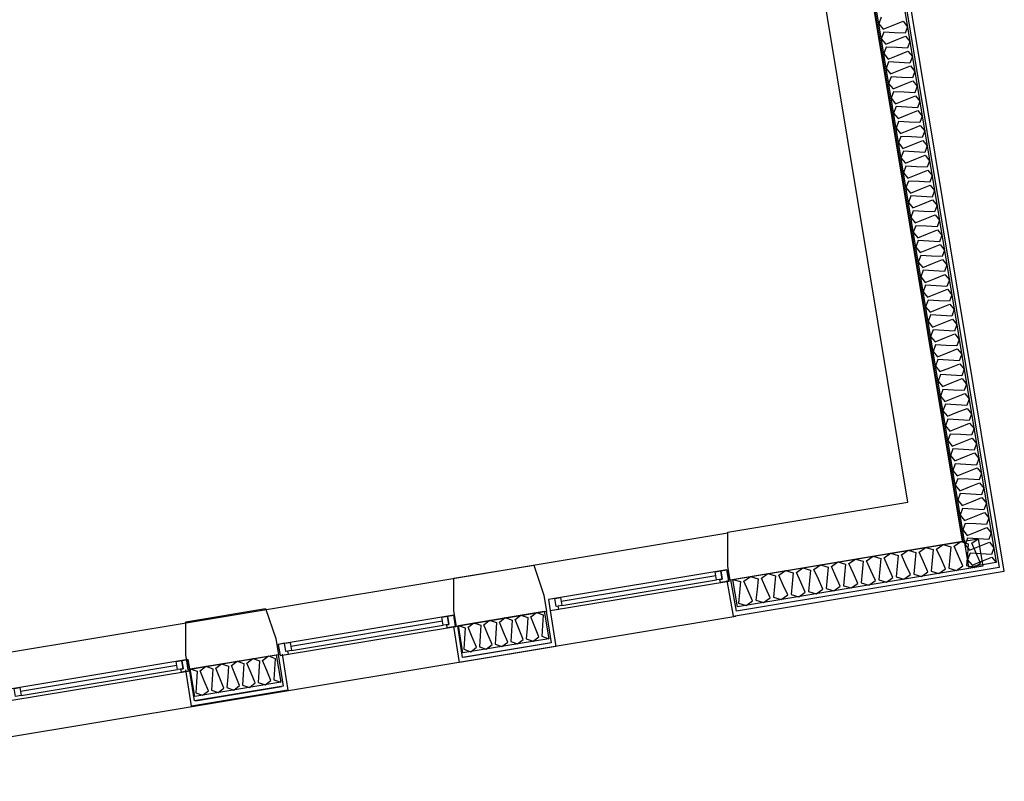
# Model space of a CAD drawing. Header units: millimetres. Extents: x -15 to 127, y -65 to 67.
# Tile 377 of 476: x 115.116 to 115.547, y 26.607 to 26.941. Entities that reach past the tile are written whole.
import ezdxf

# ---------------------------------------------------------------- set-up
doc = ezdxf.new("R2010")
doc.units = ezdxf.units.MM
doc.header["$MEASUREMENT"] = 0
doc.layers.add('Calque 5', color=7, linetype='Continuous')

# ---------------------------------------------------------------- blocks, each defined once
blk = doc.blocks.new('PD_30979')
at = {"layer": 'Calque 5', "color": 0}
for p, q in [((47.80989, -40.24447), (47.81234, -40.26026)), ((47.77008, -40.26727), (47.76762, -40.25143)), ((47.81234, -40.26026), (47.77008, -40.26727))]:
    blk.add_line(p, q, dxfattribs=at)
blk = doc.blocks.new('PD_30980')
at = {"layer": 'Calque 5', "color": 0}
for points in [[(47.7696, -40.251), (47.80728, -40.24475), (47.80928, -40.25684), (47.7716, -40.26309), (47.7696, -40.251)], [(47.7696, -40.251), (47.77261, -40.25205), (47.77231, -40.25676), (47.77201, -40.26147), (47.77503, -40.26253), (47.77754, -40.26055), (47.77574, -40.25619), (47.77393, -40.25183), (47.77645, -40.24986), (47.77946, -40.25091), (47.77916, -40.25563), (47.77886, -40.26034), (47.78188, -40.26139), (47.78439, -40.25942), (47.78259, -40.25506), (47.78078, -40.2507), (47.7833, -40.24873), (47.78632, -40.24978), (47.78601, -40.25449), (47.78571, -40.2592), (47.78873, -40.26025), (47.79125, -40.25828), (47.78944, -40.25392), (47.78763, -40.24956), (47.79015, -40.24759), (47.79317, -40.24864), (47.79287, -40.25335), (47.79256, -40.25806), (47.79558, -40.25912), (47.7981, -40.25715), (47.79629, -40.25278), (47.79449, -40.24842), (47.797, -40.24645), (47.80002, -40.24751), (47.79972, -40.25222), (47.79942, -40.25693), (47.80243, -40.25798), (47.80495, -40.25601), (47.80314, -40.25165), (47.80134, -40.24729), (47.80385, -40.24532), (47.80687, -40.24637), (47.80657, -40.25108), (47.80627, -40.25579), (47.80928, -40.25684)]]:
    blk.add_lwpolyline(points, dxfattribs=at)
blk = doc.blocks.new('PD_30978')
at = {"layer": 'Calque 5', "color": 0}
blk.add_line((47.80961, -40.25882), (47.77193, -40.26507), dxfattribs=at)
blk.add_lwpolyline([(47.76932, -40.25118), (47.80819, -40.24473), (47.81033, -40.25857), (47.77147, -40.26501), (47.76932, -40.25118)], dxfattribs=at)
at = {"layer": 'Calque 5'}
for name in ['PD_30979', 'PD_30980']:
    blk.add_blockref(name, (0, 0), dxfattribs=at)
blk = doc.blocks.new('PD_30983')
at = {"layer": 'Calque 5', "color": 0}
for p, q in [((47.69229, -40.26356), (47.69474, -40.27934)), ((47.65249, -40.28635), (47.65003, -40.27052)), ((47.69474, -40.27934), (47.65249, -40.28635))]:
    blk.add_line(p, q, dxfattribs=at)
blk = doc.blocks.new('PD_30984')
at = {"layer": 'Calque 5', "color": 0}
for points in [[(47.652, -40.27008), (47.68969, -40.26383), (47.69169, -40.27593), (47.65401, -40.28218), (47.652, -40.27008)], [(47.652, -40.27008), (47.65502, -40.27113), (47.65472, -40.27584), (47.65442, -40.28056), (47.65744, -40.28161), (47.65995, -40.27964), (47.65815, -40.27528), (47.65634, -40.27092), (47.65886, -40.26894), (47.66187, -40.27), (47.66157, -40.27471), (47.66127, -40.27942), (47.66429, -40.28047), (47.6668, -40.2785), (47.665, -40.27414), (47.66319, -40.26978), (47.66571, -40.26781), (47.66872, -40.26886), (47.66842, -40.27357), (47.66812, -40.27828), (47.67114, -40.27934), (47.67365, -40.27737), (47.67185, -40.273), (47.67004, -40.26864), (47.67256, -40.26667), (47.67558, -40.26773), (47.67527, -40.27244), (47.67497, -40.27715), (47.67799, -40.2782), (47.68051, -40.27623), (47.6787, -40.27187), (47.67689, -40.26751), (47.67941, -40.26554), (47.68243, -40.26659), (47.68213, -40.2713), (47.68182, -40.27601), (47.68484, -40.27706), (47.68736, -40.27509), (47.68555, -40.27073), (47.68375, -40.26637), (47.68626, -40.2644), (47.68928, -40.26545), (47.68898, -40.27016), (47.68868, -40.27487), (47.69169, -40.27593)]]:
    blk.add_lwpolyline(points, dxfattribs=at)
blk = doc.blocks.new('PD_30982')
at = {"layer": 'Calque 5', "color": 0}
blk.add_line((47.69202, -40.2779), (47.65434, -40.28415), dxfattribs=at)
blk.add_lwpolyline([(47.65173, -40.27026), (47.69059, -40.26381), (47.69274, -40.27765), (47.65388, -40.28409), (47.65173, -40.27026)], dxfattribs=at)
at = {"layer": 'Calque 5'}
for name in ['PD_30983', 'PD_30984']:
    blk.add_blockref(name, (0, 0), dxfattribs=at)
blk = doc.blocks.new('PD_32325')
at = {"layer": 'Calque 5', "color": 0}
for p, q in [((47.80989, -40.24447), (47.81234, -40.26026)), ((47.77008, -40.26727), (47.76762, -40.25143)), ((47.81234, -40.26026), (47.77008, -40.26727))]:
    blk.add_line(p, q, dxfattribs=at)
blk = doc.blocks.new('PD_32326')
at = {"layer": 'Calque 5', "color": 0}
for points in [[(47.7696, -40.251), (47.80728, -40.24475), (47.80928, -40.25684), (47.7716, -40.26309), (47.7696, -40.251)], [(47.7696, -40.251), (47.77261, -40.25205), (47.77231, -40.25676), (47.77201, -40.26147), (47.77503, -40.26253), (47.77754, -40.26055), (47.77574, -40.25619), (47.77393, -40.25183), (47.77645, -40.24986), (47.77946, -40.25091), (47.77916, -40.25563), (47.77886, -40.26034), (47.78188, -40.26139), (47.78439, -40.25942), (47.78259, -40.25506), (47.78078, -40.2507), (47.7833, -40.24873), (47.78632, -40.24978), (47.78601, -40.25449), (47.78571, -40.2592), (47.78873, -40.26025), (47.79125, -40.25828), (47.78944, -40.25392), (47.78763, -40.24956), (47.79015, -40.24759), (47.79317, -40.24864), (47.79287, -40.25335), (47.79256, -40.25806), (47.79558, -40.25912), (47.7981, -40.25715), (47.79629, -40.25278), (47.79449, -40.24842), (47.797, -40.24645), (47.80002, -40.24751), (47.79972, -40.25222), (47.79942, -40.25693), (47.80243, -40.25798), (47.80495, -40.25601), (47.80314, -40.25165), (47.80134, -40.24729), (47.80385, -40.24532), (47.80687, -40.24637), (47.80657, -40.25108), (47.80627, -40.25579), (47.80928, -40.25684)]]:
    blk.add_lwpolyline(points, dxfattribs=at)
blk = doc.blocks.new('PD_32324')
at = {"layer": 'Calque 5', "color": 0}
blk.add_line((47.80961, -40.25882), (47.77193, -40.26507), dxfattribs=at)
blk.add_lwpolyline([(47.76932, -40.25118), (47.80819, -40.24473), (47.81033, -40.25857), (47.77147, -40.26501), (47.76932, -40.25118)], dxfattribs=at)
at = {"layer": 'Calque 5'}
for name in ['PD_32325', 'PD_32326']:
    blk.add_blockref(name, (0, 0), dxfattribs=at)
blk = doc.blocks.new('PD_32329')
at = {"layer": 'Calque 5', "color": 0}
for p, q in [((47.69229, -40.26356), (47.69474, -40.27934)), ((47.65249, -40.28635), (47.65003, -40.27052)), ((47.69474, -40.27934), (47.65249, -40.28635))]:
    blk.add_line(p, q, dxfattribs=at)
blk = doc.blocks.new('PD_32330')
at = {"layer": 'Calque 5', "color": 0}
for points in [[(47.652, -40.27008), (47.68969, -40.26383), (47.69169, -40.27593), (47.65401, -40.28218), (47.652, -40.27008)], [(47.652, -40.27008), (47.65502, -40.27113), (47.65472, -40.27584), (47.65442, -40.28056), (47.65744, -40.28161), (47.65995, -40.27964), (47.65815, -40.27528), (47.65634, -40.27092), (47.65886, -40.26894), (47.66187, -40.27), (47.66157, -40.27471), (47.66127, -40.27942), (47.66429, -40.28047), (47.6668, -40.2785), (47.665, -40.27414), (47.66319, -40.26978), (47.66571, -40.26781), (47.66872, -40.26886), (47.66842, -40.27357), (47.66812, -40.27828), (47.67114, -40.27934), (47.67365, -40.27737), (47.67185, -40.273), (47.67004, -40.26864), (47.67256, -40.26667), (47.67558, -40.26773), (47.67527, -40.27244), (47.67497, -40.27715), (47.67799, -40.2782), (47.68051, -40.27623), (47.6787, -40.27187), (47.67689, -40.26751), (47.67941, -40.26554), (47.68243, -40.26659), (47.68213, -40.2713), (47.68182, -40.27601), (47.68484, -40.27706), (47.68736, -40.27509), (47.68555, -40.27073), (47.68375, -40.26637), (47.68626, -40.2644), (47.68928, -40.26545), (47.68898, -40.27016), (47.68868, -40.27487), (47.69169, -40.27593)]]:
    blk.add_lwpolyline(points, dxfattribs=at)
blk = doc.blocks.new('PD_32328')
at = {"layer": 'Calque 5', "color": 0}
blk.add_line((47.69202, -40.2779), (47.65434, -40.28415), dxfattribs=at)
blk.add_lwpolyline([(47.65173, -40.27026), (47.69059, -40.26381), (47.69274, -40.27765), (47.65388, -40.28409), (47.65173, -40.27026)], dxfattribs=at)
at = {"layer": 'Calque 5'}
for name in ['PD_32329', 'PD_32330']:
    blk.add_blockref(name, (0, 0), dxfattribs=at)

msp = doc.modelspace()

# ---------------------------------------------------------------- linework, layer by layer
at = {"layer": 'Calque 5', "color": 0}
for p, q in [((114.98796, 26.64371), (115.42617, 26.71637)), ((114.98796, 26.64371), (115.42617, 26.71637)), ((115.42088, 26.69747), (115.35301, 26.68621)), ((115.42088, 26.69747), (115.35301, 26.68621)), ((115.35331, 26.68444), (115.42118, 26.6957)), ((115.35331, 26.68444), (115.42118, 26.6957)), ((115.42968, 26.67968), (114.99397, 26.60743)), ((115.42968, 26.67968), (114.99397, 26.60743)), ((115.30102, 26.67759), (115.23445, 26.66655)), ((115.30102, 26.67759), (115.23445, 26.66655)), ((115.23475, 26.66478), (115.30132, 26.67582)), ((115.23475, 26.66478), (115.30132, 26.67582)), ((115.18445, 26.65815), (115.11588, 26.64678)), ((115.18445, 26.65815), (115.11588, 26.64678)), ((115.11618, 26.64501), (115.18474, 26.65638)), ((115.11618, 26.64501), (115.18474, 26.65638))]:
    msp.add_line(p, q, dxfattribs=at)
for points in [[(115.42578, 26.69551), (115.42856, 26.67977), (115.54745, 26.69949), (115.48357, 27.08475), (115.46778, 27.0823)], [(115.42578, 26.69551), (115.42856, 26.67977), (115.54745, 26.69949), (115.48357, 27.08475), (115.46778, 27.0823)], [(115.42617, 26.70154), (115.42617, 26.71671), (115.50509, 26.7298), (115.4479, 27.07469), (115.46137, 27.07929), (115.46824, 27.08041), (115.52924, 26.71252), (115.42717, 26.69559), (115.42618, 26.70154)], [(115.42617, 26.70154), (115.42617, 26.71671), (115.50509, 26.7298), (115.4479, 27.07469), (115.46137, 27.07929), (115.46824, 27.08041), (115.52924, 26.71252), (115.42717, 26.69559), (115.42618, 26.70154)], [(115.48187, 27.08274), (115.54515, 26.70113), (115.42991, 26.68202), (115.42747, 26.69581), (115.52905, 26.71265), (115.46804, 27.0806), (115.48187, 27.08274)], [(115.48187, 27.08274), (115.54515, 26.70113), (115.42991, 26.68202), (115.42747, 26.69581), (115.52905, 26.71265), (115.46804, 27.0806), (115.48187, 27.08274)], [(115.48115, 27.08186), (115.54393, 26.7033), (115.53189, 26.7013), (115.46912, 27.07987), (115.48115, 27.08186)], [(115.48115, 27.08186), (115.54393, 26.7033), (115.53189, 26.7013), (115.46912, 27.07987), (115.48115, 27.08186)], [(115.49346, 26.94242), (115.49239, 26.93954), (115.49433, 26.93715), (115.49868, 26.9389), (115.50302, 26.94065), (115.50496, 26.93827), (115.5039, 26.93538), (115.49922, 26.93564), (115.49454, 26.93589), (115.49347, 26.93301), (115.49541, 26.93062), (115.49976, 26.93237), (115.5041, 26.93413), (115.50605, 26.93174), (115.50498, 26.92886), (115.5003, 26.92911), (115.49562, 26.92937), (115.49455, 26.92648), (115.4965, 26.9241), (115.50084, 26.92585), (115.50519, 26.9276), (115.50713, 26.92521), (115.50606, 26.92233), (115.50138, 26.92258), (115.4967, 26.92284), (115.49564, 26.91995), (115.49758, 26.91757), (115.50192, 26.91932), (115.50627, 26.92107), (115.50821, 26.91869), (115.50714, 26.9158), (115.50246, 26.91606), (115.49779, 26.91631), (115.49672, 26.91343), (115.49866, 26.91104), (115.50301, 26.91279), (115.50735, 26.91455), (115.50929, 26.91216), (115.50823, 26.90927), (115.50355, 26.90953), (115.49887, 26.90979), (115.4978, 26.9069), (115.49974, 26.90451), (115.50409, 26.90627), (115.50843, 26.90802), (115.51038, 26.90563), (115.50931, 26.90275), (115.50463, 26.903), (115.49995, 26.90326), (115.49888, 26.90037), (115.50082, 26.89799), (115.50517, 26.89974), (115.50952, 26.90149), (115.51146, 26.89911), (115.51039, 26.89622), (115.50571, 26.89648), (115.50103, 26.89673), (115.49997, 26.89385), (115.50191, 26.89146), (115.50625, 26.89321), (115.5106, 26.89496), (115.51254, 26.89258), (115.51147, 26.88969), (115.50679, 26.88995), (115.50212, 26.8902), (115.50105, 26.88732), (115.50299, 26.88493), (115.50734, 26.88669), (115.51168, 26.88844), (115.51362, 26.88605), (115.51256, 26.88317), (115.50788, 26.88342), (115.5032, 26.88368), (115.50213, 26.88079), (115.50407, 26.87841), (115.50842, 26.88016), (115.51276, 26.88191), (115.5147, 26.87952), (115.51364, 26.87664), (115.50896, 26.8769), (115.50428, 26.87715), (115.50321, 26.87427), (115.50515, 26.87188), (115.5095, 26.87363), (115.51385, 26.87538), (115.51579, 26.873), (115.51472, 26.87011), (115.51004, 26.87037), (115.50536, 26.87062), (115.5043, 26.86774), (115.50624, 26.86535), (115.51058, 26.8671), (115.51493, 26.86886), (115.51687, 26.86647), (115.5158, 26.86359), (115.51112, 26.86384), (115.50644, 26.8641), (115.50538, 26.86121), (115.50732, 26.85883), (115.51166, 26.86058), (115.51601, 26.86233), (115.51795, 26.85994), (115.51688, 26.85706), (115.51221, 26.85731), (115.50753, 26.85757), (115.50646, 26.85468), (115.5084, 26.8523), (115.51275, 26.85405), (115.51709, 26.8558), (115.51903, 26.85342), (115.51797, 26.85053), (115.51329, 26.85079), (115.50861, 26.85104), (115.50754, 26.84816), (115.50948, 26.84577), (115.51383, 26.84752), (115.51817, 26.84928), (115.52012, 26.84689), (115.51905, 26.844), (115.51437, 26.84426), (115.50969, 26.84452), (115.50862, 26.84163), (115.51057, 26.83924), (115.51491, 26.841), (115.51926, 26.84275), (115.5212, 26.84036), (115.52013, 26.83748), (115.51545, 26.83773), (115.51077, 26.83799), (115.50971, 26.8351), (115.51165, 26.83272), (115.51599, 26.83447), (115.52034, 26.83622), (115.52228, 26.83384), (115.52121, 26.83095), (115.51654, 26.83121), (115.51186, 26.83146), (115.51079, 26.82858), (115.51273, 26.82619), (115.51708, 26.82794), (115.52142, 26.8297), (115.52336, 26.82731), (115.5223, 26.82442), (115.51762, 26.82468), (115.51294, 26.82494), (115.51187, 26.82205), (115.51381, 26.81966), (115.51816, 26.82142), (115.5225, 26.82317), (115.52445, 26.82078), (115.52338, 26.8179), (115.5187, 26.81815), (115.51402, 26.81841), (115.51295, 26.81552), (115.5149, 26.81314), (115.51924, 26.81489), (115.52359, 26.81664), (115.52553, 26.81425), (115.52446, 26.81137), (115.51978, 26.81163), (115.5151, 26.81188), (115.51404, 26.809), (115.51598, 26.80661), (115.52032, 26.80836), (115.52467, 26.81011), (115.52661, 26.80773), (115.52554, 26.80484), (115.52086, 26.8051), (115.51619, 26.80535), (115.51512, 26.80247), (115.51706, 26.80008), (115.52141, 26.80184), (115.52575, 26.80359), (115.52769, 26.8012), (115.52663, 26.79832), (115.52195, 26.79857), (115.51727, 26.79883), (115.5162, 26.79594), (115.51814, 26.79356), (115.52249, 26.79531), (115.52683, 26.79706), (115.52877, 26.79467), (115.52771, 26.79179), (115.52303, 26.79204), (115.51835, 26.7923), (115.51728, 26.78942), (115.51922, 26.78703), (115.52357, 26.78878), (115.52792, 26.79053), (115.52986, 26.78815), (115.52879, 26.78526), (115.52411, 26.78552), (115.51943, 26.78577), (115.51837, 26.78289), (115.52031, 26.7805), (115.52465, 26.78225), (115.529, 26.78401), (115.53094, 26.78162), (115.52987, 26.77874), (115.52519, 26.77899), (115.52052, 26.77925), (115.51945, 26.77636), (115.52139, 26.77398), (115.52573, 26.77573), (115.53008, 26.77748), (115.53202, 26.77509), (115.53095, 26.77221), (115.52628, 26.77246), (115.5216, 26.77272), (115.52053, 26.76983), (115.52247, 26.76745), (115.52682, 26.7692), (115.53116, 26.77095), (115.5331, 26.76857), (115.53204, 26.76568), (115.52736, 26.76594), (115.52268, 26.76619), (115.52161, 26.76331), (115.52355, 26.76092), (115.5279, 26.76267), (115.53225, 26.76443), (115.53419, 26.76204), (115.53312, 26.75915), (115.52844, 26.75941), (115.52376, 26.75967), (115.52269, 26.75678), (115.52464, 26.75439), (115.52898, 26.75615), (115.53333, 26.7579), (115.53527, 26.75551), (115.5342, 26.75263), (115.52952, 26.75288), (115.52484, 26.75314), (115.52378, 26.75025), (115.52572, 26.74787), (115.53006, 26.74962), (115.53441, 26.75137), (115.53635, 26.74899), (115.53528, 26.7461), (115.53061, 26.74636), (115.52593, 26.74661), (115.52486, 26.74373), (115.5268, 26.74134), (115.53115, 26.74309), (115.53549, 26.74484), (115.53743, 26.74246), (115.53637, 26.73957), (115.53169, 26.73983), (115.52701, 26.74008), (115.52594, 26.7372), (115.52788, 26.73481), (115.53223, 26.73657), (115.53657, 26.73832), (115.53852, 26.73593), (115.53745, 26.73305), (115.53277, 26.7333), (115.52809, 26.73356), (115.52702, 26.73067), (115.52897, 26.72829), (115.53331, 26.73004), (115.53766, 26.73179), (115.5396, 26.7294), (115.53853, 26.72652), (115.53385, 26.72677), (115.52917, 26.72703), (115.52811, 26.72415), (115.53005, 26.72176), (115.53439, 26.72351), (115.53874, 26.72526), (115.54068, 26.72288), (115.53961, 26.71999), (115.53493, 26.72025), (115.53026, 26.7205), (115.52919, 26.71762), (115.53113, 26.71523), (115.53548, 26.71698), (115.53982, 26.71874), (115.54176, 26.71635), (115.5407, 26.71347), (115.53602, 26.71372), (115.53134, 26.71398), (115.53027, 26.71109), (115.53221, 26.70871), (115.53656, 26.71046), (115.5409, 26.71221), (115.54284, 26.70982), (115.54178, 26.70694), (115.5371, 26.70719), (115.53242, 26.70745), (115.53135, 26.70456), (115.53329, 26.70218), (115.53764, 26.70393), (115.54199, 26.70568), (115.54393, 26.7033)], [(115.49346, 26.94242), (115.49239, 26.93954), (115.49433, 26.93715), (115.49868, 26.9389), (115.50302, 26.94065), (115.50496, 26.93827), (115.5039, 26.93538), (115.49922, 26.93564), (115.49454, 26.93589), (115.49347, 26.93301), (115.49541, 26.93062), (115.49976, 26.93237), (115.5041, 26.93413), (115.50605, 26.93174), (115.50498, 26.92886), (115.5003, 26.92911), (115.49562, 26.92937), (115.49455, 26.92648), (115.4965, 26.9241), (115.50084, 26.92585), (115.50519, 26.9276), (115.50713, 26.92521), (115.50606, 26.92233), (115.50138, 26.92258), (115.4967, 26.92284), (115.49564, 26.91995), (115.49758, 26.91757), (115.50192, 26.91932), (115.50627, 26.92107), (115.50821, 26.91869), (115.50714, 26.9158), (115.50246, 26.91606), (115.49779, 26.91631), (115.49672, 26.91343), (115.49866, 26.91104), (115.50301, 26.91279), (115.50735, 26.91455), (115.50929, 26.91216), (115.50823, 26.90927), (115.50355, 26.90953), (115.49887, 26.90979), (115.4978, 26.9069), (115.49974, 26.90451), (115.50409, 26.90627), (115.50843, 26.90802), (115.51038, 26.90563), (115.50931, 26.90275), (115.50463, 26.903), (115.49995, 26.90326), (115.49888, 26.90037), (115.50082, 26.89799), (115.50517, 26.89974), (115.50952, 26.90149), (115.51146, 26.89911), (115.51039, 26.89622), (115.50571, 26.89648), (115.50103, 26.89673), (115.49997, 26.89385), (115.50191, 26.89146), (115.50625, 26.89321), (115.5106, 26.89496), (115.51254, 26.89258), (115.51147, 26.88969), (115.50679, 26.88995), (115.50212, 26.8902), (115.50105, 26.88732), (115.50299, 26.88493), (115.50734, 26.88669), (115.51168, 26.88844), (115.51362, 26.88605), (115.51256, 26.88317), (115.50788, 26.88342), (115.5032, 26.88368), (115.50213, 26.88079), (115.50407, 26.87841), (115.50842, 26.88016), (115.51276, 26.88191), (115.5147, 26.87952), (115.51364, 26.87664), (115.50896, 26.8769), (115.50428, 26.87715), (115.50321, 26.87427), (115.50515, 26.87188), (115.5095, 26.87363), (115.51385, 26.87538), (115.51579, 26.873), (115.51472, 26.87011), (115.51004, 26.87037), (115.50536, 26.87062), (115.5043, 26.86774), (115.50624, 26.86535), (115.51058, 26.8671), (115.51493, 26.86886), (115.51687, 26.86647), (115.5158, 26.86359), (115.51112, 26.86384), (115.50644, 26.8641), (115.50538, 26.86121), (115.50732, 26.85883), (115.51166, 26.86058), (115.51601, 26.86233), (115.51795, 26.85994), (115.51688, 26.85706), (115.51221, 26.85731), (115.50753, 26.85757), (115.50646, 26.85468), (115.5084, 26.8523), (115.51275, 26.85405), (115.51709, 26.8558), (115.51903, 26.85342), (115.51797, 26.85053), (115.51329, 26.85079), (115.50861, 26.85104), (115.50754, 26.84816), (115.50948, 26.84577), (115.51383, 26.84752), (115.51817, 26.84928), (115.52012, 26.84689), (115.51905, 26.844), (115.51437, 26.84426), (115.50969, 26.84452), (115.50862, 26.84163), (115.51057, 26.83924), (115.51491, 26.841), (115.51926, 26.84275), (115.5212, 26.84036), (115.52013, 26.83748), (115.51545, 26.83773), (115.51077, 26.83799), (115.50971, 26.8351), (115.51165, 26.83272), (115.51599, 26.83447), (115.52034, 26.83622), (115.52228, 26.83384), (115.52121, 26.83095), (115.51654, 26.83121), (115.51186, 26.83146), (115.51079, 26.82858), (115.51273, 26.82619), (115.51708, 26.82794), (115.52142, 26.8297), (115.52336, 26.82731), (115.5223, 26.82442), (115.51762, 26.82468), (115.51294, 26.82494), (115.51187, 26.82205), (115.51381, 26.81966), (115.51816, 26.82142), (115.5225, 26.82317), (115.52445, 26.82078), (115.52338, 26.8179), (115.5187, 26.81815), (115.51402, 26.81841), (115.51295, 26.81552), (115.5149, 26.81314), (115.51924, 26.81489), (115.52359, 26.81664), (115.52553, 26.81425), (115.52446, 26.81137), (115.51978, 26.81163), (115.5151, 26.81188), (115.51404, 26.809), (115.51598, 26.80661), (115.52032, 26.80836), (115.52467, 26.81011), (115.52661, 26.80773), (115.52554, 26.80484), (115.52086, 26.8051), (115.51619, 26.80535), (115.51512, 26.80247), (115.51706, 26.80008), (115.52141, 26.80184), (115.52575, 26.80359), (115.52769, 26.8012), (115.52663, 26.79832), (115.52195, 26.79857), (115.51727, 26.79883), (115.5162, 26.79594), (115.51814, 26.79356), (115.52249, 26.79531), (115.52683, 26.79706), (115.52877, 26.79467), (115.52771, 26.79179), (115.52303, 26.79204), (115.51835, 26.7923), (115.51728, 26.78942), (115.51922, 26.78703), (115.52357, 26.78878), (115.52792, 26.79053), (115.52986, 26.78815), (115.52879, 26.78526), (115.52411, 26.78552), (115.51943, 26.78577), (115.51837, 26.78289), (115.52031, 26.7805), (115.52465, 26.78225), (115.529, 26.78401), (115.53094, 26.78162), (115.52987, 26.77874), (115.52519, 26.77899), (115.52052, 26.77925), (115.51945, 26.77636), (115.52139, 26.77398), (115.52573, 26.77573), (115.53008, 26.77748), (115.53202, 26.77509), (115.53095, 26.77221), (115.52628, 26.77246), (115.5216, 26.77272), (115.52053, 26.76983), (115.52247, 26.76745), (115.52682, 26.7692), (115.53116, 26.77095), (115.5331, 26.76857), (115.53204, 26.76568), (115.52736, 26.76594), (115.52268, 26.76619), (115.52161, 26.76331), (115.52355, 26.76092), (115.5279, 26.76267), (115.53225, 26.76443), (115.53419, 26.76204), (115.53312, 26.75915), (115.52844, 26.75941), (115.52376, 26.75967), (115.52269, 26.75678), (115.52464, 26.75439), (115.52898, 26.75615), (115.53333, 26.7579), (115.53527, 26.75551), (115.5342, 26.75263), (115.52952, 26.75288), (115.52484, 26.75314), (115.52378, 26.75025), (115.52572, 26.74787), (115.53006, 26.74962), (115.53441, 26.75137), (115.53635, 26.74899), (115.53528, 26.7461), (115.53061, 26.74636), (115.52593, 26.74661), (115.52486, 26.74373), (115.5268, 26.74134), (115.53115, 26.74309), (115.53549, 26.74484), (115.53743, 26.74246), (115.53637, 26.73957), (115.53169, 26.73983), (115.52701, 26.74008), (115.52594, 26.7372), (115.52788, 26.73481), (115.53223, 26.73657), (115.53657, 26.73832), (115.53852, 26.73593), (115.53745, 26.73305), (115.53277, 26.7333), (115.52809, 26.73356), (115.52702, 26.73067), (115.52897, 26.72829), (115.53331, 26.73004), (115.53766, 26.73179), (115.5396, 26.7294), (115.53853, 26.72652), (115.53385, 26.72677), (115.52917, 26.72703), (115.52811, 26.72415), (115.53005, 26.72176), (115.53439, 26.72351), (115.53874, 26.72526), (115.54068, 26.72288), (115.53961, 26.71999), (115.53493, 26.72025), (115.53026, 26.7205), (115.52919, 26.71762), (115.53113, 26.71523), (115.53548, 26.71698), (115.53982, 26.71874), (115.54176, 26.71635), (115.5407, 26.71347), (115.53602, 26.71372), (115.53134, 26.71398), (115.53027, 26.71109), (115.53221, 26.70871), (115.53656, 26.71046), (115.5409, 26.71221), (115.54284, 26.70982), (115.54178, 26.70694), (115.5371, 26.70719), (115.53242, 26.70745), (115.53135, 26.70456), (115.53329, 26.70218), (115.53764, 26.70393), (115.54199, 26.70568), (115.54393, 26.7033)], [(115.42836, 26.69595), (115.536, 26.7138), (115.538, 26.70176), (115.43036, 26.68391), (115.42836, 26.69595)], [(115.42836, 26.69595), (115.43172, 26.69496), (115.43128, 26.69025), (115.43084, 26.68554), (115.4342, 26.68454), (115.43706, 26.68657), (115.43512, 26.69089), (115.43319, 26.69521), (115.43605, 26.69723), (115.43941, 26.69624), (115.43897, 26.69152), (115.43853, 26.68681), (115.44189, 26.68582), (115.44475, 26.68784), (115.44281, 26.69216), (115.44088, 26.69648), (115.44374, 26.6985), (115.44709, 26.69751), (115.44666, 26.6928), (115.44622, 26.68809), (115.44958, 26.68709), (115.45244, 26.68912), (115.4505, 26.69344), (115.44857, 26.69776), (115.45142, 26.69978), (115.45478, 26.69879), (115.45435, 26.69407), (115.45391, 26.68936), (115.45727, 26.68837), (115.46013, 26.69039), (115.45819, 26.69471), (115.45625, 26.69903), (115.45911, 26.70105), (115.46247, 26.70006), (115.46203, 26.69535), (115.4616, 26.69064), (115.46496, 26.68964), (115.46781, 26.69167), (115.46588, 26.69599), (115.46394, 26.70031), (115.4668, 26.70233), (115.47016, 26.70134), (115.46972, 26.69662), (115.46929, 26.69191), (115.47264, 26.69092), (115.4755, 26.69294), (115.47357, 26.69726), (115.47163, 26.70158), (115.47449, 26.7036), (115.47785, 26.70261), (115.47741, 26.6979), (115.47698, 26.69319), (115.48033, 26.69219), (115.48319, 26.69422), (115.48126, 26.69854), (115.47932, 26.70286), (115.48218, 26.70488), (115.48554, 26.70389), (115.4851, 26.69917), (115.48466, 26.69446), (115.48802, 26.69347), (115.49088, 26.69549), (115.48895, 26.69981), (115.48701, 26.70413), (115.48987, 26.70615), (115.49323, 26.70516), (115.49279, 26.70045), (115.49235, 26.69574), (115.49571, 26.69474), (115.49857, 26.69677), (115.49663, 26.70109), (115.4947, 26.70541), (115.49756, 26.70743), (115.50092, 26.70644), (115.50048, 26.70172), (115.50004, 26.69701), (115.5034, 26.69602), (115.50626, 26.69804), (115.50432, 26.70236), (115.50239, 26.70668), (115.50525, 26.7087), (115.50861, 26.70771), (115.50817, 26.703), (115.50773, 26.69829), (115.51109, 26.69729), (115.51395, 26.69932), (115.51201, 26.70364), (115.51008, 26.70796), (115.51294, 26.70998), (115.51629, 26.70899), (115.51586, 26.70427), (115.51542, 26.69956), (115.51878, 26.69857), (115.52164, 26.70059), (115.5197, 26.70491), (115.51777, 26.70923), (115.52063, 26.71125), (115.52398, 26.71026), (115.52355, 26.70555), (115.52311, 26.70084), (115.52647, 26.69984), (115.52933, 26.70187), (115.52739, 26.70619), (115.52546, 26.71051), (115.52831, 26.71253), (115.53167, 26.71154), (115.53124, 26.70682), (115.5308, 26.70211), (115.53416, 26.70112), (115.53702, 26.70314), (115.53508, 26.70746), (115.53314, 26.71178), (115.536, 26.7138)], [(115.42836, 26.69595), (115.536, 26.7138), (115.538, 26.70176), (115.43036, 26.68391), (115.42836, 26.69595)], [(115.42836, 26.69595), (115.43172, 26.69496), (115.43128, 26.69025), (115.43084, 26.68554), (115.4342, 26.68454), (115.43706, 26.68657), (115.43512, 26.69089), (115.43319, 26.69521), (115.43605, 26.69723), (115.43941, 26.69624), (115.43897, 26.69152), (115.43853, 26.68681), (115.44189, 26.68582), (115.44475, 26.68784), (115.44281, 26.69216), (115.44088, 26.69648), (115.44374, 26.6985), (115.44709, 26.69751), (115.44666, 26.6928), (115.44622, 26.68809), (115.44958, 26.68709), (115.45244, 26.68912), (115.4505, 26.69344), (115.44857, 26.69776), (115.45142, 26.69978), (115.45478, 26.69879), (115.45435, 26.69407), (115.45391, 26.68936), (115.45727, 26.68837), (115.46013, 26.69039), (115.45819, 26.69471), (115.45625, 26.69903), (115.45911, 26.70105), (115.46247, 26.70006), (115.46203, 26.69535), (115.4616, 26.69064), (115.46496, 26.68964), (115.46781, 26.69167), (115.46588, 26.69599), (115.46394, 26.70031), (115.4668, 26.70233), (115.47016, 26.70134), (115.46972, 26.69662), (115.46929, 26.69191), (115.47264, 26.69092), (115.4755, 26.69294), (115.47357, 26.69726), (115.47163, 26.70158), (115.47449, 26.7036), (115.47785, 26.70261), (115.47741, 26.6979), (115.47698, 26.69319), (115.48033, 26.69219), (115.48319, 26.69422), (115.48126, 26.69854), (115.47932, 26.70286), (115.48218, 26.70488), (115.48554, 26.70389), (115.4851, 26.69917), (115.48466, 26.69446), (115.48802, 26.69347), (115.49088, 26.69549), (115.48895, 26.69981), (115.48701, 26.70413), (115.48987, 26.70615), (115.49323, 26.70516), (115.49279, 26.70045), (115.49235, 26.69574), (115.49571, 26.69474), (115.49857, 26.69677), (115.49663, 26.70109), (115.4947, 26.70541), (115.49756, 26.70743), (115.50092, 26.70644), (115.50048, 26.70172), (115.50004, 26.69701), (115.5034, 26.69602), (115.50626, 26.69804), (115.50432, 26.70236), (115.50239, 26.70668), (115.50525, 26.7087), (115.50861, 26.70771), (115.50817, 26.703), (115.50773, 26.69829), (115.51109, 26.69729), (115.51395, 26.69932), (115.51201, 26.70364), (115.51008, 26.70796), (115.51294, 26.70998), (115.51629, 26.70899), (115.51586, 26.70427), (115.51542, 26.69956), (115.51878, 26.69857), (115.52164, 26.70059), (115.5197, 26.70491), (115.51777, 26.70923), (115.52063, 26.71125), (115.52398, 26.71026), (115.52355, 26.70555), (115.52311, 26.70084), (115.52647, 26.69984), (115.52933, 26.70187), (115.52739, 26.70619), (115.52546, 26.71051), (115.52831, 26.71253), (115.53167, 26.71154), (115.53124, 26.70682), (115.5308, 26.70211), (115.53416, 26.70112), (115.53702, 26.70314), (115.53508, 26.70746), (115.53314, 26.71178), (115.536, 26.7138)], [(115.34669, 26.68191), (115.30711, 26.67534), (115.30596, 26.68214), (115.30596, 26.69644), (115.34104, 26.70226), (115.34552, 26.68911), (115.34669, 26.68191)], [(115.34669, 26.68191), (115.30711, 26.67534), (115.30596, 26.68214), (115.30596, 26.69644), (115.34104, 26.70226), (115.34552, 26.68911), (115.34669, 26.68191)], [(115.3483, 26.68225), (115.42662, 26.69524), (115.42581, 26.7001), (115.3475, 26.68712), (115.3483, 26.68225)], [(115.3483, 26.68225), (115.42662, 26.69524), (115.42581, 26.7001), (115.3475, 26.68712), (115.3483, 26.68225)], [(115.42059, 26.69924), (115.42305, 26.69965), (115.42363, 26.69611), (115.42118, 26.6957), (115.42059, 26.69924)], [(115.42059, 26.69924), (115.42305, 26.69965), (115.42363, 26.69611), (115.42118, 26.6957), (115.42059, 26.69924)], [(115.42581, 26.7001), (115.42662, 26.69524), (115.42293, 26.69463), (115.42271, 26.69595), (115.42363, 26.69611), (115.42305, 26.69965), (115.42581, 26.7001)], [(115.42581, 26.7001), (115.42662, 26.69524), (115.42293, 26.69463), (115.42271, 26.69595), (115.42363, 26.69611), (115.42305, 26.69965), (115.42581, 26.7001)], [(115.3475, 26.68712), (115.3483, 26.68225), (115.35199, 26.68286), (115.35177, 26.68419), (115.35085, 26.68404), (115.35026, 26.68758), (115.3475, 26.68712)], [(115.3475, 26.68712), (115.3483, 26.68225), (115.35199, 26.68286), (115.35177, 26.68419), (115.35085, 26.68404), (115.35026, 26.68758), (115.3475, 26.68712)], [(115.35026, 26.68758), (115.35272, 26.68798), (115.35331, 26.68444), (115.35085, 26.68404), (115.35026, 26.68758)], [(115.35026, 26.68758), (115.35272, 26.68798), (115.35331, 26.68444), (115.35085, 26.68404), (115.35026, 26.68758)], [(115.2291, 26.66282), (115.18952, 26.65626), (115.18837, 26.66306), (115.18837, 26.67736), (115.22344, 26.68317), (115.22793, 26.67003), (115.2291, 26.66282)], [(115.2291, 26.66282), (115.18952, 26.65626), (115.18837, 26.66306), (115.18837, 26.67736), (115.22344, 26.68317), (115.22793, 26.67003), (115.2291, 26.66282)], [(115.22975, 26.66259), (115.30676, 26.67536), (115.30595, 26.68023), (115.22894, 26.66746), (115.22975, 26.66259)], [(115.22975, 26.66259), (115.30676, 26.67536), (115.30595, 26.68023), (115.22894, 26.66746), (115.22975, 26.66259)], [(115.30073, 26.67936), (115.30319, 26.67977), (115.30377, 26.67623), (115.30132, 26.67582), (115.30073, 26.67936)], [(115.30073, 26.67936), (115.30319, 26.67977), (115.30377, 26.67623), (115.30132, 26.67582), (115.30073, 26.67936)], [(115.30595, 26.68023), (115.30676, 26.67536), (115.30307, 26.67475), (115.30285, 26.67608), (115.30377, 26.67623), (115.30319, 26.67977), (115.30595, 26.68023)], [(115.30595, 26.68023), (115.30676, 26.67536), (115.30307, 26.67475), (115.30285, 26.67608), (115.30377, 26.67623), (115.30319, 26.67977), (115.30595, 26.68023)], [(115.22894, 26.66746), (115.22975, 26.66259), (115.23343, 26.6632), (115.23321, 26.66453), (115.23229, 26.66438), (115.2317, 26.66792), (115.22894, 26.66746)], [(115.22894, 26.66746), (115.22975, 26.66259), (115.23343, 26.6632), (115.23321, 26.66453), (115.23229, 26.66438), (115.2317, 26.66792), (115.22894, 26.66746)], [(115.2317, 26.66792), (115.23416, 26.66832), (115.23475, 26.66478), (115.23229, 26.66438), (115.2317, 26.66792)], [(115.2317, 26.66792), (115.23416, 26.66832), (115.23475, 26.66478), (115.23229, 26.66438), (115.2317, 26.66792)], [(115.11118, 26.64282), (115.19018, 26.65592), (115.18937, 26.66079), (115.11037, 26.64769), (115.11118, 26.64282)], [(115.11118, 26.64282), (115.19018, 26.65592), (115.18937, 26.66079), (115.11037, 26.64769), (115.11118, 26.64282)], [(115.18415, 26.65992), (115.18661, 26.66033), (115.1872, 26.65679), (115.18474, 26.65638), (115.18415, 26.65992)], [(115.18415, 26.65992), (115.18661, 26.66033), (115.1872, 26.65679), (115.18474, 26.65638), (115.18415, 26.65992)], [(115.18937, 26.66079), (115.19018, 26.65592), (115.1865, 26.65531), (115.18628, 26.65664), (115.1872, 26.65679), (115.18661, 26.66033), (115.18937, 26.66079)], [(115.18937, 26.66079), (115.19018, 26.65592), (115.1865, 26.65531), (115.18628, 26.65664), (115.1872, 26.65679), (115.18661, 26.66033), (115.18937, 26.66079)], [(115.11313, 26.64814), (115.11559, 26.64855), (115.11618, 26.64501), (115.11372, 26.64461), (115.11313, 26.64814)], [(115.11313, 26.64814), (115.11559, 26.64855), (115.11618, 26.64501), (115.11372, 26.64461), (115.11313, 26.64814)]]:
    msp.add_lwpolyline(points, dxfattribs=at)
for p in [(115.42662, 26.69524), (115.42662, 26.69524), (115.30676, 26.67536), (115.30676, 26.67536), (115.19018, 26.65592), (115.19018, 26.65592)]:
    msp.add_point(p, dxfattribs=at)

# ---------------------------------------------------------------- block references
at = {"layer": 'Calque 5'}
for name in ['PD_30978', 'PD_32324', 'PD_30982', 'PD_32328']:
    msp.add_blockref(name, (67.53836, 66.92678), dxfattribs=at)

doc.saveas('drawing.dxf')
